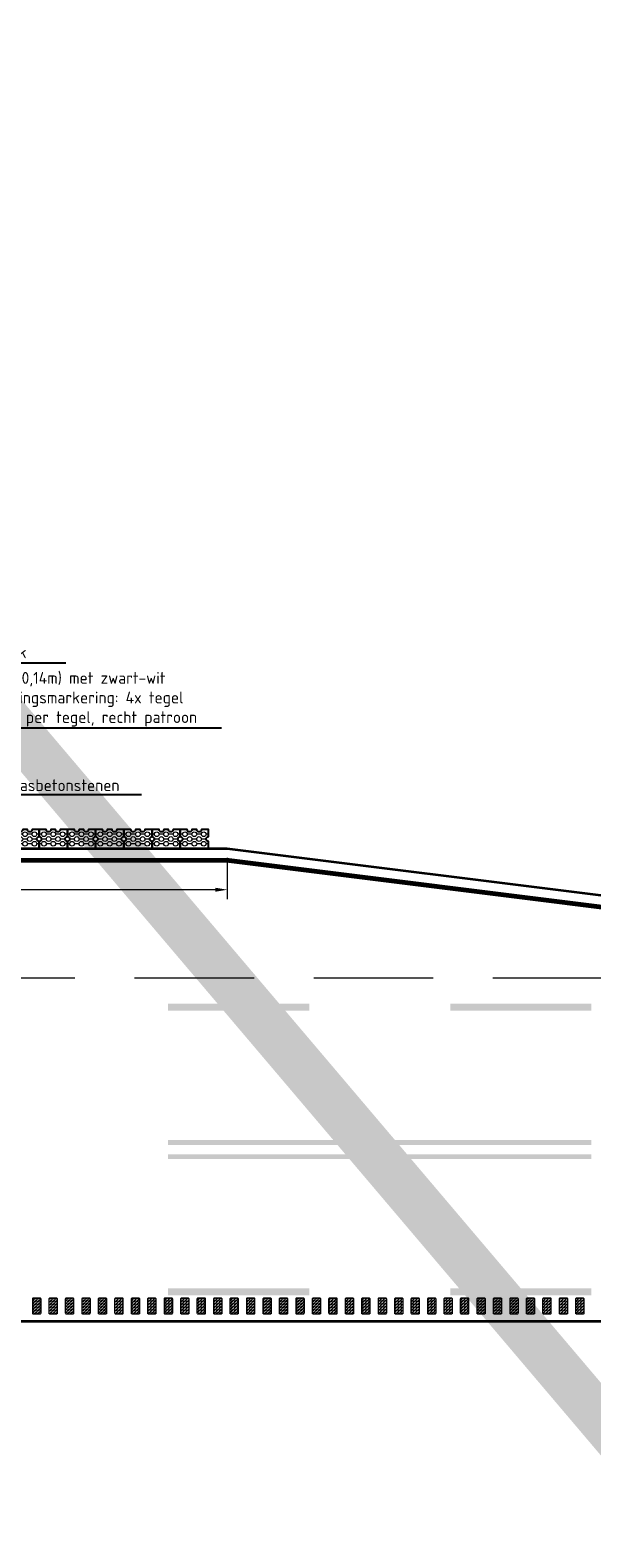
# Model space of a CAD drawing. Header units: metres. Extents: x -699 to 2316, y -1199 to 781.
# Tile 547 of 593: x 1179 to 1191, y -267 to -235. Entities that reach past the tile are written whole.
import ezdxf
from ezdxf import colors
from ezdxf.entities.mleader import LeaderData, LeaderLine
from ezdxf.math import Vec2, Vec3

# ---------------------------------------------------------------- set-up
doc = ezdxf.new("R2010")
doc.units = ezdxf.units.M
doc.header["$PDMODE"] = 1
for name, pattern in [('HIDDENX2', [19.05, 12.7, -6.35]), ('VW-3-3_STREEP', [6, 3, -3]), ('VW-9-3_STREEP', [12, 9, -3])]:
    doc.linetypes.add(name, pattern=pattern)
for name, color, linetype, lineweight in [('N-WA-VW-MARKERING_DYNAMISCH-G', 7, 'Continuous', 35), ('N-WE-VH-KANTOPSLUITING-G', 251, 'Continuous', 35), ('N-WE-VH-KANTVERHARDING-G', 210, 'Continuous', 35), ('N-WE-VW-MARKERING_LANGS_STREEP_33-G', 7, 'VW-3-3_STREEP', 13), ('N-WE-VW-MARKERING_LANGS_STREEP_93-G', 7, 'VW-9-3_STREEP', 13), ('N-WE-VW-MARKERING_LANGS_STREEP_DOORGETROKKEN-G', 7, 'Continuous', 13), ('X-XX-AL-M', 7, 'Continuous', 18), ('X-XX-AL-T25', 7, 'Continuous', 25)]:
    doc.layers.add(name, color=color, linetype=linetype, lineweight=lineweight)
doc.layers.add('X-XX-AL-TEKENBLAD_VIEWPORT-G', color=7, linetype='Continuous', lineweight=18, plot=False)
doc.styles.add('NLCS-ISO-M100-T25', font='NLCS-ISO.ttf', dxfattribs={"height": 0.25})
doc.dimstyles.new('NLCS-M100-T25-PIJL_A_L2_H1', dxfattribs={"dimscale": 0.1, "dimtxt": 2.5, "dimasz": 2.5, "dimexe": 2, "dimexo": 2, "dimgap": 0.7, "dimtad": 1, "dimzin": 0, "dimdsep": 46, "dimtxsty": 'NLCS-ISO-M100-T25', "dimcen": 0, "dimdle": 2, "dimclrd": 256, "dimclre": 256, "dimclrt": 256, "dimadec": 1, "dimazin": 0, "dimtfac": 1, "dimtdec": 3, "dimtofl": 0, "dimtmove": 0, "dimatfit": 3, "dimfxl": 2, "dimtfillclr": 256, "dimtolj": 1, "dimtzin": 0, "dimlwd": -1, "dimlwe": -1, "dimarcsym": 0})
pattern_1 = [(180, (362.03036, 0), (-0.03175, -0.03175), [0.03175, -0.03175]), (270, (361.99861, 0), (0.03175, -0.03175), [0.03175, -0.03175])]

# ---------------------------------------------------------------- blocks, each defined once
blk = doc.blocks.new('*D2272')
at = {"layer": 'Defpoints', "color": 0, "transparency": 16777216}
for p in [(1173.099, -251.983), (1183.099, -251.983), (1173.099, -252.86)]:
    blk.add_point(p, dxfattribs=at)
at = {"layer": 'X-XX-AL-M', "transparency": 16777216}
for p, q in [((1173.099, -252.183), (1173.099, -253.06)), ((1183.099, -252.183), (1183.099, -253.06)), ((1182.849, -252.86), (1173.349, -252.86))]:
    blk.add_line(p, q, dxfattribs=at)
for points in [[(1173.349, -252.819), (1173.349, -252.902), (1173.099, -252.86)], [(1182.849, -252.819), (1182.849, -252.902), (1183.099, -252.86)]]:
    blk.add_solid(points, dxfattribs=at)
at = {"layer": 'X-XX-AL-M', "transparency": 16777216, "insert": (1178.099, -252.665), "char_height": 0.25, "attachment_point": 5, "style": 'NLCS-ISO-M100-T25'}
blk.add_mtext('\\A1;10.00', dxfattribs=at)
blk = doc.blocks.new('GB-1rechtekant')
at = {"layer": 'N-WE-VH-KANTOPSLUITING-G', "lineweight": 5}
for p, q in [((0.1, 0.55), (0.1, 0.6)), ((0.1, 0.35), (0.1, 0.45)), ((0.2, 0.45), (0.2, 0.55)), ((0.2, 0.25), (0.2, 0.35)), ((0.3, 0.55), (0.3, 0.6)), ((0.3, 0.35), (0.3, 0.45)), ((0.1, 0.15), (0.1, 0.25)), ((0.1, 0), (0.1, 0.05)), ((0.2, 0.05), (0.2, 0.15)), ((0.3, 0.15), (0.3, 0.25)), ((0.3, 0), (0.3, 0.05))]:
    blk.add_line(p, q, dxfattribs=at)
at = {"layer": 'N-WE-VH-KANTOPSLUITING-G', "lineweight": 25}
blk.add_lwpolyline([(0, 0.6), (0, 0), (0.15, 0, -1), (0.25, 0), (0.4, 0), (0.4, 0.15, -1), (0.4, 0.25), (0.4, 0.35, -1), (0.4, 0.45), (0.4, 0.6), (0.25, 0.6, -1), (0.15, 0.6)], format="xyb", close=True, dxfattribs=at)
at = {"layer": 'N-WE-VH-KANTOPSLUITING-G', "lineweight": 5}
for centre in [(0.1, 0.5), (0.1, 0.3), (0.2, 0.4), (0.3, 0.5), (0.3, 0.3), (0.1, 0.1), (0.2, 0.2), (0.3, 0.1)]:
    blk.add_circle(centre, 0.05, dxfattribs=at)

msp = doc.modelspace()

# ---------------------------------------------------------------- hatches: boundary and pattern name
at = {"layer": 'N-WA-VW-MARKERING_DYNAMISCH-G', "lineweight": 9}
h = msp.add_hatch(dxfattribs=at)
h.set_pattern_fill('ZIGZAG', color=8, scale=0.01, angle=180, style=0)
h.set_pattern_definition(pattern_1)
edge = h.paths.add_edge_path()
edge.add_line((1178.9821, -261.5327), (1179.1121, -261.5327))
edge.add_arc((1179.1121, -261.5527), 0.02, 0, 90, ccw=False)
edge.add_line((1179.1321, -261.5527), (1179.1321, -261.8627))
edge.add_arc((1179.1121, -261.8627), 0.02, 270, 360, ccw=False)
edge.add_line((1179.1121, -261.8827), (1178.9821, -261.8827))
edge.add_arc((1178.9821, -261.8627), 0.02, 180, 270, ccw=False)
edge.add_line((1178.9621, -261.8627), (1178.9621, -261.5527))
edge.add_arc((1178.9821, -261.5527), 0.02, 90, 180, ccw=False)
h = msp.add_hatch(dxfattribs=at)
h.set_pattern_fill('ZIGZAG', color=8, scale=0.01, angle=180, style=0)
h.set_pattern_definition(pattern_1)
edge = h.paths.add_edge_path()
edge.add_line((1179.3321, -261.5327), (1179.4621, -261.5327))
edge.add_arc((1179.4621, -261.5527), 0.02, 0, 90, ccw=False)
edge.add_line((1179.4821, -261.5527), (1179.4821, -261.8627))
edge.add_arc((1179.4621, -261.8627), 0.02, 270, 360, ccw=False)
edge.add_line((1179.4621, -261.8827), (1179.3321, -261.8827))
edge.add_arc((1179.3321, -261.8627), 0.02, 180, 270, ccw=False)
edge.add_line((1179.3121, -261.8627), (1179.3121, -261.5527))
edge.add_arc((1179.3321, -261.5527), 0.02, 90, 180, ccw=False)
h = msp.add_hatch(dxfattribs=at)
h.set_pattern_fill('ZIGZAG', color=8, scale=0.01, angle=180, style=0)
h.set_pattern_definition(pattern_1)
edge = h.paths.add_edge_path()
edge.add_line((1179.6821, -261.5327), (1179.8121, -261.5327))
edge.add_arc((1179.8121, -261.5527), 0.02, 0, 90, ccw=False)
edge.add_line((1179.8321, -261.5527), (1179.8321, -261.8627))
edge.add_arc((1179.8121, -261.8627), 0.02, 270, 360, ccw=False)
edge.add_line((1179.8121, -261.8827), (1179.6821, -261.8827))
edge.add_arc((1179.6821, -261.8627), 0.02, 180, 270, ccw=False)
edge.add_line((1179.6621, -261.8627), (1179.6621, -261.5527))
edge.add_arc((1179.6821, -261.5527), 0.02, 90, 180, ccw=False)
h = msp.add_hatch(dxfattribs=at)
h.set_pattern_fill('ZIGZAG', color=8, scale=0.01, angle=180, style=0)
h.set_pattern_definition(pattern_1)
edge = h.paths.add_edge_path()
edge.add_line((1180.0321, -261.5327), (1180.1621, -261.5327))
edge.add_arc((1180.1621, -261.5527), 0.02, 0, 90, ccw=False)
edge.add_line((1180.1821, -261.5527), (1180.1821, -261.8627))
edge.add_arc((1180.1621, -261.8627), 0.02, 270, 360, ccw=False)
edge.add_line((1180.1621, -261.8827), (1180.0321, -261.8827))
edge.add_arc((1180.0321, -261.8627), 0.02, 180, 270, ccw=False)
edge.add_line((1180.0121, -261.8627), (1180.0121, -261.5527))
edge.add_arc((1180.0321, -261.5527), 0.02, 90, 180, ccw=False)
h = msp.add_hatch(dxfattribs=at)
h.set_pattern_fill('ZIGZAG', color=8, scale=0.01, angle=180, style=0)
h.set_pattern_definition(pattern_1)
edge = h.paths.add_edge_path()
edge.add_line((1180.3821, -261.5327), (1180.5121, -261.5327))
edge.add_arc((1180.5121, -261.5527), 0.02, 0, 90, ccw=False)
edge.add_line((1180.5321, -261.5527), (1180.5321, -261.8627))
edge.add_arc((1180.5121, -261.8627), 0.02, 270, 360, ccw=False)
edge.add_line((1180.5121, -261.8827), (1180.3821, -261.8827))
edge.add_arc((1180.3821, -261.8627), 0.02, 180, 270, ccw=False)
edge.add_line((1180.3621, -261.8627), (1180.3621, -261.5527))
edge.add_arc((1180.3821, -261.5527), 0.02, 90, 180, ccw=False)
h = msp.add_hatch(dxfattribs=at)
h.set_pattern_fill('ZIGZAG', color=8, scale=0.01, angle=180, style=0)
h.set_pattern_definition(pattern_1)
edge = h.paths.add_edge_path()
edge.add_line((1180.7321, -261.5327), (1180.8621, -261.5327))
edge.add_arc((1180.8621, -261.5527), 0.02, 0, 90, ccw=False)
edge.add_line((1180.8821, -261.5527), (1180.8821, -261.8627))
edge.add_arc((1180.8621, -261.8627), 0.02, 270, 360, ccw=False)
edge.add_line((1180.8621, -261.8827), (1180.7321, -261.8827))
edge.add_arc((1180.7321, -261.8627), 0.02, 180, 270, ccw=False)
edge.add_line((1180.7121, -261.8627), (1180.7121, -261.5527))
edge.add_arc((1180.7321, -261.5527), 0.02, 90, 180, ccw=False)
h = msp.add_hatch(dxfattribs=at)
h.set_pattern_fill('ZIGZAG', color=8, scale=0.01, angle=180, style=0)
h.set_pattern_definition(pattern_1)
edge = h.paths.add_edge_path()
edge.add_line((1181.0821, -261.5327), (1181.2121, -261.5327))
edge.add_arc((1181.2121, -261.5527), 0.02, 0, 90, ccw=False)
edge.add_line((1181.2321, -261.5527), (1181.2321, -261.8627))
edge.add_arc((1181.2121, -261.8627), 0.02, 270, 360, ccw=False)
edge.add_line((1181.2121, -261.8827), (1181.0821, -261.8827))
edge.add_arc((1181.0821, -261.8627), 0.02, 180, 270, ccw=False)
edge.add_line((1181.0621, -261.8627), (1181.0621, -261.5527))
edge.add_arc((1181.0821, -261.5527), 0.02, 90, 180, ccw=False)
h = msp.add_hatch(dxfattribs=at)
h.set_pattern_fill('ZIGZAG', color=8, scale=0.01, angle=180, style=0)
h.set_pattern_definition(pattern_1)
edge = h.paths.add_edge_path()
edge.add_line((1181.4321, -261.5327), (1181.5621, -261.5327))
edge.add_arc((1181.5621, -261.5527), 0.02, 0, 90, ccw=False)
edge.add_line((1181.5821, -261.5527), (1181.5821, -261.8627))
edge.add_arc((1181.5621, -261.8627), 0.02, 270, 360, ccw=False)
edge.add_line((1181.5621, -261.8827), (1181.4321, -261.8827))
edge.add_arc((1181.4321, -261.8627), 0.02, 180, 270, ccw=False)
edge.add_line((1181.4121, -261.8627), (1181.4121, -261.5527))
edge.add_arc((1181.4321, -261.5527), 0.02, 90, 180, ccw=False)
h = msp.add_hatch(dxfattribs=at)
h.set_pattern_fill('ZIGZAG', color=8, scale=0.01, angle=180, style=0)
h.set_pattern_definition(pattern_1)
edge = h.paths.add_edge_path()
edge.add_line((1181.7821, -261.5327), (1181.9121, -261.5327))
edge.add_arc((1181.9121, -261.5527), 0.02, 0, 90, ccw=False)
edge.add_line((1181.9321, -261.5527), (1181.9321, -261.8627))
edge.add_arc((1181.9121, -261.8627), 0.02, 270, 360, ccw=False)
edge.add_line((1181.9121, -261.8827), (1181.7821, -261.8827))
edge.add_arc((1181.7821, -261.8627), 0.02, 180, 270, ccw=False)
edge.add_line((1181.7621, -261.8627), (1181.7621, -261.5527))
edge.add_arc((1181.7821, -261.5527), 0.02, 90, 180, ccw=False)
h = msp.add_hatch(dxfattribs=at)
h.set_pattern_fill('ZIGZAG', color=8, scale=0.01, angle=180, style=0)
h.set_pattern_definition(pattern_1)
edge = h.paths.add_edge_path()
edge.add_line((1182.1321, -261.5327), (1182.2621, -261.5327))
edge.add_arc((1182.2621, -261.5527), 0.02, 0, 90, ccw=False)
edge.add_line((1182.2821, -261.5527), (1182.2821, -261.8627))
edge.add_arc((1182.2621, -261.8627), 0.02, 270, 360, ccw=False)
edge.add_line((1182.2621, -261.8827), (1182.1321, -261.8827))
edge.add_arc((1182.1321, -261.8627), 0.02, 180, 270, ccw=False)
edge.add_line((1182.1121, -261.8627), (1182.1121, -261.5527))
edge.add_arc((1182.1321, -261.5527), 0.02, 90, 180, ccw=False)
h = msp.add_hatch(dxfattribs=at)
h.set_pattern_fill('ZIGZAG', color=8, scale=0.01, angle=180, style=0)
h.set_pattern_definition(pattern_1)
edge = h.paths.add_edge_path()
edge.add_line((1182.4821, -261.5327), (1182.6121, -261.5327))
edge.add_arc((1182.6121, -261.5527), 0.02, 0, 90, ccw=False)
edge.add_line((1182.6321, -261.5527), (1182.6321, -261.8627))
edge.add_arc((1182.6121, -261.8627), 0.02, 270, 360, ccw=False)
edge.add_line((1182.6121, -261.8827), (1182.4821, -261.8827))
edge.add_arc((1182.4821, -261.8627), 0.02, 180, 270, ccw=False)
edge.add_line((1182.4621, -261.8627), (1182.4621, -261.5527))
edge.add_arc((1182.4821, -261.5527), 0.02, 90, 180, ccw=False)
h = msp.add_hatch(dxfattribs=at)
h.set_pattern_fill('ZIGZAG', color=8, scale=0.01, angle=180, style=0)
h.set_pattern_definition(pattern_1)
edge = h.paths.add_edge_path()
edge.add_line((1182.8321, -261.5327), (1182.9621, -261.5327))
edge.add_arc((1182.9621, -261.5527), 0.02, 0, 90, ccw=False)
edge.add_line((1182.9821, -261.5527), (1182.9821, -261.8627))
edge.add_arc((1182.9621, -261.8627), 0.02, 270, 360, ccw=False)
edge.add_line((1182.9621, -261.8827), (1182.8321, -261.8827))
edge.add_arc((1182.8321, -261.8627), 0.02, 180, 270, ccw=False)
edge.add_line((1182.8121, -261.8627), (1182.8121, -261.5527))
edge.add_arc((1182.8321, -261.5527), 0.02, 90, 180, ccw=False)
h = msp.add_hatch(dxfattribs=at)
h.set_pattern_fill('ZIGZAG', color=8, scale=0.01, angle=180, style=0)
h.set_pattern_definition(pattern_1)
edge = h.paths.add_edge_path()
edge.add_line((1183.1821, -261.5327), (1183.3121, -261.5327))
edge.add_arc((1183.3121, -261.5527), 0.02, 0, 90, ccw=False)
edge.add_line((1183.3321, -261.5527), (1183.3321, -261.8627))
edge.add_arc((1183.3121, -261.8627), 0.02, 270, 360, ccw=False)
edge.add_line((1183.3121, -261.8827), (1183.1821, -261.8827))
edge.add_arc((1183.1821, -261.8627), 0.02, 180, 270, ccw=False)
edge.add_line((1183.1621, -261.8627), (1183.1621, -261.5527))
edge.add_arc((1183.1821, -261.5527), 0.02, 90, 180, ccw=False)
h = msp.add_hatch(dxfattribs=at)
h.set_pattern_fill('ZIGZAG', color=8, scale=0.01, angle=180, style=0)
h.set_pattern_definition(pattern_1)
edge = h.paths.add_edge_path()
edge.add_line((1183.5321, -261.5327), (1183.6621, -261.5327))
edge.add_arc((1183.6621, -261.5527), 0.02, 0, 90, ccw=False)
edge.add_line((1183.6821, -261.5527), (1183.6821, -261.8627))
edge.add_arc((1183.6621, -261.8627), 0.02, 270, 360, ccw=False)
edge.add_line((1183.6621, -261.8827), (1183.5321, -261.8827))
edge.add_arc((1183.5321, -261.8627), 0.02, 180, 270, ccw=False)
edge.add_line((1183.5121, -261.8627), (1183.5121, -261.5527))
edge.add_arc((1183.5321, -261.5527), 0.02, 90, 180, ccw=False)
h = msp.add_hatch(dxfattribs=at)
h.set_pattern_fill('ZIGZAG', color=8, scale=0.01, angle=180, style=0)
h.set_pattern_definition(pattern_1)
edge = h.paths.add_edge_path()
edge.add_line((1183.8821, -261.5327), (1184.0121, -261.5327))
edge.add_arc((1184.0121, -261.5527), 0.02, 0, 90, ccw=False)
edge.add_line((1184.0321, -261.5527), (1184.0321, -261.8627))
edge.add_arc((1184.0121, -261.8627), 0.02, 270, 360, ccw=False)
edge.add_line((1184.0121, -261.8827), (1183.8821, -261.8827))
edge.add_arc((1183.8821, -261.8627), 0.02, 180, 270, ccw=False)
edge.add_line((1183.8621, -261.8627), (1183.8621, -261.5527))
edge.add_arc((1183.8821, -261.5527), 0.02, 90, 180, ccw=False)
h = msp.add_hatch(dxfattribs=at)
h.set_pattern_fill('ZIGZAG', color=8, scale=0.01, angle=180, style=0)
h.set_pattern_definition(pattern_1)
edge = h.paths.add_edge_path()
edge.add_line((1184.2321, -261.5327), (1184.3621, -261.5327))
edge.add_arc((1184.3621, -261.5527), 0.02, 0, 90, ccw=False)
edge.add_line((1184.3821, -261.5527), (1184.3821, -261.8627))
edge.add_arc((1184.3621, -261.8627), 0.02, 270, 360, ccw=False)
edge.add_line((1184.3621, -261.8827), (1184.2321, -261.8827))
edge.add_arc((1184.2321, -261.8627), 0.02, 180, 270, ccw=False)
edge.add_line((1184.2121, -261.8627), (1184.2121, -261.5527))
edge.add_arc((1184.2321, -261.5527), 0.02, 90, 180, ccw=False)
h = msp.add_hatch(dxfattribs=at)
h.set_pattern_fill('ZIGZAG', color=8, scale=0.01, angle=180, style=0)
h.set_pattern_definition(pattern_1)
edge = h.paths.add_edge_path()
edge.add_line((1184.5821, -261.5327), (1184.7121, -261.5327))
edge.add_arc((1184.7121, -261.5527), 0.02, 0, 90, ccw=False)
edge.add_line((1184.7321, -261.5527), (1184.7321, -261.8627))
edge.add_arc((1184.7121, -261.8627), 0.02, 270, 360, ccw=False)
edge.add_line((1184.7121, -261.8827), (1184.5821, -261.8827))
edge.add_arc((1184.5821, -261.8627), 0.02, 180, 270, ccw=False)
edge.add_line((1184.5621, -261.8627), (1184.5621, -261.5527))
edge.add_arc((1184.5821, -261.5527), 0.02, 90, 180, ccw=False)
h = msp.add_hatch(dxfattribs=at)
h.set_pattern_fill('ZIGZAG', color=8, scale=0.01, angle=180, style=0)
h.set_pattern_definition(pattern_1)
edge = h.paths.add_edge_path()
edge.add_line((1184.9321, -261.5327), (1185.0621, -261.5327))
edge.add_arc((1185.0621, -261.5527), 0.02, 0, 90, ccw=False)
edge.add_line((1185.0821, -261.5527), (1185.0821, -261.8627))
edge.add_arc((1185.0621, -261.8627), 0.02, 270, 360, ccw=False)
edge.add_line((1185.0621, -261.8827), (1184.9321, -261.8827))
edge.add_arc((1184.9321, -261.8627), 0.02, 180, 270, ccw=False)
edge.add_line((1184.9121, -261.8627), (1184.9121, -261.5527))
edge.add_arc((1184.9321, -261.5527), 0.02, 90, 180, ccw=False)
h = msp.add_hatch(dxfattribs=at)
h.set_pattern_fill('ZIGZAG', color=8, scale=0.01, angle=180, style=0)
h.set_pattern_definition(pattern_1)
edge = h.paths.add_edge_path()
edge.add_line((1185.2821, -261.5327), (1185.4121, -261.5327))
edge.add_arc((1185.4121, -261.5527), 0.02, 0, 90, ccw=False)
edge.add_line((1185.4321, -261.5527), (1185.4321, -261.8627))
edge.add_arc((1185.4121, -261.8627), 0.02, 270, 360, ccw=False)
edge.add_line((1185.4121, -261.8827), (1185.2821, -261.8827))
edge.add_arc((1185.2821, -261.8627), 0.02, 180, 270, ccw=False)
edge.add_line((1185.2621, -261.8627), (1185.2621, -261.5527))
edge.add_arc((1185.2821, -261.5527), 0.02, 90, 180, ccw=False)
h = msp.add_hatch(dxfattribs=at)
h.set_pattern_fill('ZIGZAG', color=8, scale=0.01, angle=180, style=0)
h.set_pattern_definition(pattern_1)
edge = h.paths.add_edge_path()
edge.add_line((1185.6321, -261.5327), (1185.7621, -261.5327))
edge.add_arc((1185.7621, -261.5527), 0.02, 0, 90, ccw=False)
edge.add_line((1185.7821, -261.5527), (1185.7821, -261.8627))
edge.add_arc((1185.7621, -261.8627), 0.02, 270, 360, ccw=False)
edge.add_line((1185.7621, -261.8827), (1185.6321, -261.8827))
edge.add_arc((1185.6321, -261.8627), 0.02, 180, 270, ccw=False)
edge.add_line((1185.6121, -261.8627), (1185.6121, -261.5527))
edge.add_arc((1185.6321, -261.5527), 0.02, 90, 180, ccw=False)
h = msp.add_hatch(dxfattribs=at)
h.set_pattern_fill('ZIGZAG', color=8, scale=0.01, angle=180, style=0)
h.set_pattern_definition(pattern_1)
edge = h.paths.add_edge_path()
edge.add_line((1185.9821, -261.5327), (1186.1121, -261.5327))
edge.add_arc((1186.1121, -261.5527), 0.02, 0, 90, ccw=False)
edge.add_line((1186.1321, -261.5527), (1186.1321, -261.8627))
edge.add_arc((1186.1121, -261.8627), 0.02, 270, 360, ccw=False)
edge.add_line((1186.1121, -261.8827), (1185.9821, -261.8827))
edge.add_arc((1185.9821, -261.8627), 0.02, 180, 270, ccw=False)
edge.add_line((1185.9621, -261.8627), (1185.9621, -261.5527))
edge.add_arc((1185.9821, -261.5527), 0.02, 90, 180, ccw=False)
h = msp.add_hatch(dxfattribs=at)
h.set_pattern_fill('ZIGZAG', color=8, scale=0.01, angle=180, style=0)
h.set_pattern_definition(pattern_1)
edge = h.paths.add_edge_path()
edge.add_line((1186.3321, -261.5327), (1186.4621, -261.5327))
edge.add_arc((1186.4621, -261.5527), 0.02, 0, 90, ccw=False)
edge.add_line((1186.4821, -261.5527), (1186.4821, -261.8627))
edge.add_arc((1186.4621, -261.8627), 0.02, 270, 360, ccw=False)
edge.add_line((1186.4621, -261.8827), (1186.3321, -261.8827))
edge.add_arc((1186.3321, -261.8627), 0.02, 180, 270, ccw=False)
edge.add_line((1186.3121, -261.8627), (1186.3121, -261.5527))
edge.add_arc((1186.3321, -261.5527), 0.02, 90, 180, ccw=False)
h = msp.add_hatch(dxfattribs=at)
h.set_pattern_fill('ZIGZAG', color=8, scale=0.01, angle=180, style=0)
h.set_pattern_definition(pattern_1)
edge = h.paths.add_edge_path()
edge.add_line((1186.6821, -261.5327), (1186.8121, -261.5327))
edge.add_arc((1186.8121, -261.5527), 0.02, 0, 90, ccw=False)
edge.add_line((1186.8321, -261.5527), (1186.8321, -261.8627))
edge.add_arc((1186.8121, -261.8627), 0.02, 270, 360, ccw=False)
edge.add_line((1186.8121, -261.8827), (1186.6821, -261.8827))
edge.add_arc((1186.6821, -261.8627), 0.02, 180, 270, ccw=False)
edge.add_line((1186.6621, -261.8627), (1186.6621, -261.5527))
edge.add_arc((1186.6821, -261.5527), 0.02, 90, 180, ccw=False)
h = msp.add_hatch(dxfattribs=at)
h.set_pattern_fill('ZIGZAG', color=8, scale=0.01, angle=180, style=0)
h.set_pattern_definition(pattern_1)
edge = h.paths.add_edge_path()
edge.add_line((1187.0321, -261.5327), (1187.1621, -261.5327))
edge.add_arc((1187.1621, -261.5527), 0.02, 0, 90, ccw=False)
edge.add_line((1187.1821, -261.5527), (1187.1821, -261.8627))
edge.add_arc((1187.1621, -261.8627), 0.02, 270, 360, ccw=False)
edge.add_line((1187.1621, -261.8827), (1187.0321, -261.8827))
edge.add_arc((1187.0321, -261.8627), 0.02, 180, 270, ccw=False)
edge.add_line((1187.0121, -261.8627), (1187.0121, -261.5527))
edge.add_arc((1187.0321, -261.5527), 0.02, 90, 180, ccw=False)
h = msp.add_hatch(dxfattribs=at)
h.set_pattern_fill('ZIGZAG', color=8, scale=0.01, angle=180, style=0)
h.set_pattern_definition(pattern_1)
edge = h.paths.add_edge_path()
edge.add_line((1187.3821, -261.5327), (1187.5121, -261.5327))
edge.add_arc((1187.5121, -261.5527), 0.02, 0, 90, ccw=False)
edge.add_line((1187.5321, -261.5527), (1187.5321, -261.8627))
edge.add_arc((1187.5121, -261.8627), 0.02, 270, 360, ccw=False)
edge.add_line((1187.5121, -261.8827), (1187.3821, -261.8827))
edge.add_arc((1187.3821, -261.8627), 0.02, 180, 270, ccw=False)
edge.add_line((1187.3621, -261.8627), (1187.3621, -261.5527))
edge.add_arc((1187.3821, -261.5527), 0.02, 90, 180, ccw=False)
h = msp.add_hatch(dxfattribs=at)
h.set_pattern_fill('ZIGZAG', color=8, scale=0.01, angle=180, style=0)
h.set_pattern_definition(pattern_1)
edge = h.paths.add_edge_path()
edge.add_line((1187.7321, -261.5327), (1187.8621, -261.5327))
edge.add_arc((1187.8621, -261.5527), 0.02, 0, 90, ccw=False)
edge.add_line((1187.8821, -261.5527), (1187.8821, -261.8627))
edge.add_arc((1187.8621, -261.8627), 0.02, 270, 360, ccw=False)
edge.add_line((1187.8621, -261.8827), (1187.7321, -261.8827))
edge.add_arc((1187.7321, -261.8627), 0.02, 180, 270, ccw=False)
edge.add_line((1187.7121, -261.8627), (1187.7121, -261.5527))
edge.add_arc((1187.7321, -261.5527), 0.02, 90, 180, ccw=False)
h = msp.add_hatch(dxfattribs=at)
h.set_pattern_fill('ZIGZAG', color=8, scale=0.01, angle=180, style=0)
h.set_pattern_definition(pattern_1)
edge = h.paths.add_edge_path()
edge.add_line((1188.0821, -261.5327), (1188.2121, -261.5327))
edge.add_arc((1188.2121, -261.5527), 0.02, 0, 90, ccw=False)
edge.add_line((1188.2321, -261.5527), (1188.2321, -261.8627))
edge.add_arc((1188.2121, -261.8627), 0.02, 270, 360, ccw=False)
edge.add_line((1188.2121, -261.8827), (1188.0821, -261.8827))
edge.add_arc((1188.0821, -261.8627), 0.02, 180, 270, ccw=False)
edge.add_line((1188.0621, -261.8627), (1188.0621, -261.5527))
edge.add_arc((1188.0821, -261.5527), 0.02, 90, 180, ccw=False)
h = msp.add_hatch(dxfattribs=at)
h.set_pattern_fill('ZIGZAG', color=8, scale=0.01, angle=180, style=0)
h.set_pattern_definition(pattern_1)
edge = h.paths.add_edge_path()
edge.add_line((1188.4321, -261.5327), (1188.5621, -261.5327))
edge.add_arc((1188.5621, -261.5527), 0.02, 0, 90, ccw=False)
edge.add_line((1188.5821, -261.5527), (1188.5821, -261.8627))
edge.add_arc((1188.5621, -261.8627), 0.02, 270, 360, ccw=False)
edge.add_line((1188.5621, -261.8827), (1188.4321, -261.8827))
edge.add_arc((1188.4321, -261.8627), 0.02, 180, 270, ccw=False)
edge.add_line((1188.4121, -261.8627), (1188.4121, -261.5527))
edge.add_arc((1188.4321, -261.5527), 0.02, 90, 180, ccw=False)
h = msp.add_hatch(dxfattribs=at)
h.set_pattern_fill('ZIGZAG', color=8, scale=0.01, angle=180, style=0)
h.set_pattern_definition(pattern_1)
edge = h.paths.add_edge_path()
edge.add_line((1188.7821, -261.5327), (1188.9121, -261.5327))
edge.add_arc((1188.9121, -261.5527), 0.02, 0, 90, ccw=False)
edge.add_line((1188.9321, -261.5527), (1188.9321, -261.8627))
edge.add_arc((1188.9121, -261.8627), 0.02, 270, 360, ccw=False)
edge.add_line((1188.9121, -261.8827), (1188.7821, -261.8827))
edge.add_arc((1188.7821, -261.8627), 0.02, 180, 270, ccw=False)
edge.add_line((1188.7621, -261.8627), (1188.7621, -261.5527))
edge.add_arc((1188.7821, -261.5527), 0.02, 90, 180, ccw=False)
h = msp.add_hatch(dxfattribs=at)
h.set_pattern_fill('ZIGZAG', color=8, scale=0.01, angle=180, style=0)
h.set_pattern_definition(pattern_1)
edge = h.paths.add_edge_path()
edge.add_line((1189.1321, -261.5327), (1189.2621, -261.5327))
edge.add_arc((1189.2621, -261.5527), 0.02, 0, 90, ccw=False)
edge.add_line((1189.2821, -261.5527), (1189.2821, -261.8627))
edge.add_arc((1189.2621, -261.8627), 0.02, 270, 360, ccw=False)
edge.add_line((1189.2621, -261.8827), (1189.1321, -261.8827))
edge.add_arc((1189.1321, -261.8627), 0.02, 180, 270, ccw=False)
edge.add_line((1189.1121, -261.8627), (1189.1121, -261.5527))
edge.add_arc((1189.1321, -261.5527), 0.02, 90, 180, ccw=False)
h = msp.add_hatch(dxfattribs=at)
h.set_pattern_fill('ZIGZAG', color=8, scale=0.01, angle=180, style=0)
h.set_pattern_definition(pattern_1)
edge = h.paths.add_edge_path()
edge.add_line((1189.4821, -261.5327), (1189.6121, -261.5327))
edge.add_arc((1189.6121, -261.5527), 0.02, 0, 90, ccw=False)
edge.add_line((1189.6321, -261.5527), (1189.6321, -261.8627))
edge.add_arc((1189.6121, -261.8627), 0.02, 270, 360, ccw=False)
edge.add_line((1189.6121, -261.8827), (1189.4821, -261.8827))
edge.add_arc((1189.4821, -261.8627), 0.02, 180, 270, ccw=False)
edge.add_line((1189.4621, -261.8627), (1189.4621, -261.5527))
edge.add_arc((1189.4821, -261.5527), 0.02, 90, 180, ccw=False)
h = msp.add_hatch(dxfattribs=at)
h.set_pattern_fill('ZIGZAG', color=8, scale=0.01, angle=180, style=0)
h.set_pattern_definition(pattern_1)
edge = h.paths.add_edge_path()
edge.add_line((1189.8321, -261.5327), (1189.9621, -261.5327))
edge.add_arc((1189.9621, -261.5527), 0.02, 0, 90, ccw=False)
edge.add_line((1189.9821, -261.5527), (1189.9821, -261.8627))
edge.add_arc((1189.9621, -261.8627), 0.02, 270, 360, ccw=False)
edge.add_line((1189.9621, -261.8827), (1189.8321, -261.8827))
edge.add_arc((1189.8321, -261.8627), 0.02, 180, 270, ccw=False)
edge.add_line((1189.8121, -261.8627), (1189.8121, -261.5527))
edge.add_arc((1189.8321, -261.5527), 0.02, 90, 180, ccw=False)
h = msp.add_hatch(dxfattribs=at)
h.set_pattern_fill('ZIGZAG', color=8, scale=0.01, angle=180, style=0)
h.set_pattern_definition(pattern_1)
edge = h.paths.add_edge_path()
edge.add_line((1190.1821, -261.5327), (1190.3121, -261.5327))
edge.add_arc((1190.3121, -261.5527), 0.02, 0, 90, ccw=False)
edge.add_line((1190.3321, -261.5527), (1190.3321, -261.8627))
edge.add_arc((1190.3121, -261.8627), 0.02, 270, 360, ccw=False)
edge.add_line((1190.3121, -261.8827), (1190.1821, -261.8827))
edge.add_arc((1190.1821, -261.8627), 0.02, 180, 270, ccw=False)
edge.add_line((1190.1621, -261.8627), (1190.1621, -261.5527))
edge.add_arc((1190.1821, -261.5527), 0.02, 90, 180, ccw=False)
h = msp.add_hatch(dxfattribs=at)
h.set_pattern_fill('ZIGZAG', color=8, scale=0.01, angle=180, style=0)
h.set_pattern_definition(pattern_1)
edge = h.paths.add_edge_path()
edge.add_line((1190.5321, -261.5327), (1190.6621, -261.5327))
edge.add_arc((1190.6621, -261.5527), 0.02, 0, 90, ccw=False)
edge.add_line((1190.6821, -261.5527), (1190.6821, -261.8627))
edge.add_arc((1190.6621, -261.8627), 0.02, 270, 360, ccw=False)
edge.add_line((1190.6621, -261.8827), (1190.5321, -261.8827))
edge.add_arc((1190.5321, -261.8627), 0.02, 180, 270, ccw=False)
edge.add_line((1190.5121, -261.8627), (1190.5121, -261.5527))
edge.add_arc((1190.5321, -261.5527), 0.02, 90, 180, ccw=False)

# ---------------------------------------------------------------- linework, layer by layer
at = {"layer": 'N-WA-VW-MARKERING_DYNAMISCH-G', "color": 8, "lineweight": 9}
for points in [[(1178.9821, -261.5327), (1179.1121, -261.5327, -0.4142136), (1179.1321, -261.5527), (1179.1321, -261.8627, -0.4142136), (1179.1121, -261.8827), (1178.9821, -261.8827, -0.4142136), (1178.9621, -261.8627), (1178.9621, -261.5527, -0.4142136)], [(1179.3321, -261.5327), (1179.4621, -261.5327, -0.4142136), (1179.4821, -261.5527), (1179.4821, -261.8627, -0.4142136), (1179.4621, -261.8827), (1179.3321, -261.8827, -0.4142136), (1179.3121, -261.8627), (1179.3121, -261.5527, -0.4142136)], [(1179.6821, -261.5327), (1179.8121, -261.5327, -0.4142136), (1179.8321, -261.5527), (1179.8321, -261.8627, -0.4142136), (1179.8121, -261.8827), (1179.6821, -261.8827, -0.4142136), (1179.6621, -261.8627), (1179.6621, -261.5527, -0.4142136)], [(1180.0321, -261.5327), (1180.1621, -261.5327, -0.4142136), (1180.1821, -261.5527), (1180.1821, -261.8627, -0.4142136), (1180.1621, -261.8827), (1180.0321, -261.8827, -0.4142136), (1180.0121, -261.8627), (1180.0121, -261.5527, -0.4142136)], [(1180.3821, -261.5327), (1180.5121, -261.5327, -0.4142136), (1180.5321, -261.5527), (1180.5321, -261.8627, -0.4142136), (1180.5121, -261.8827), (1180.3821, -261.8827, -0.4142136), (1180.3621, -261.8627), (1180.3621, -261.5527, -0.4142136)], [(1180.7321, -261.5327), (1180.8621, -261.5327, -0.4142136), (1180.8821, -261.5527), (1180.8821, -261.8627, -0.4142136), (1180.8621, -261.8827), (1180.7321, -261.8827, -0.4142136), (1180.7121, -261.8627), (1180.7121, -261.5527, -0.4142136)], [(1181.0821, -261.5327), (1181.2121, -261.5327, -0.4142136), (1181.2321, -261.5527), (1181.2321, -261.8627, -0.4142136), (1181.2121, -261.8827), (1181.0821, -261.8827, -0.4142136), (1181.0621, -261.8627), (1181.0621, -261.5527, -0.4142136)], [(1181.4321, -261.5327), (1181.5621, -261.5327, -0.4142136), (1181.5821, -261.5527), (1181.5821, -261.8627, -0.4142136), (1181.5621, -261.8827), (1181.4321, -261.8827, -0.4142136), (1181.4121, -261.8627), (1181.4121, -261.5527, -0.4142136)], [(1181.7821, -261.5327), (1181.9121, -261.5327, -0.4142136), (1181.9321, -261.5527), (1181.9321, -261.8627, -0.4142136), (1181.9121, -261.8827), (1181.7821, -261.8827, -0.4142136), (1181.7621, -261.8627), (1181.7621, -261.5527, -0.4142136)], [(1182.1321, -261.5327), (1182.2621, -261.5327, -0.4142136), (1182.2821, -261.5527), (1182.2821, -261.8627, -0.4142136), (1182.2621, -261.8827), (1182.1321, -261.8827, -0.4142136), (1182.1121, -261.8627), (1182.1121, -261.5527, -0.4142136)], [(1182.4821, -261.5327), (1182.6121, -261.5327, -0.4142136), (1182.6321, -261.5527), (1182.6321, -261.8627, -0.4142136), (1182.6121, -261.8827), (1182.4821, -261.8827, -0.4142136), (1182.4621, -261.8627), (1182.4621, -261.5527, -0.4142136)], [(1182.8321, -261.5327), (1182.9621, -261.5327, -0.4142136), (1182.9821, -261.5527), (1182.9821, -261.8627, -0.4142136), (1182.9621, -261.8827), (1182.8321, -261.8827, -0.4142136), (1182.8121, -261.8627), (1182.8121, -261.5527, -0.4142136)], [(1183.1821, -261.5327), (1183.3121, -261.5327, -0.4142136), (1183.3321, -261.5527), (1183.3321, -261.8627, -0.4142136), (1183.3121, -261.8827), (1183.1821, -261.8827, -0.4142136), (1183.1621, -261.8627), (1183.1621, -261.5527, -0.4142136)], [(1183.5321, -261.5327), (1183.6621, -261.5327, -0.4142136), (1183.6821, -261.5527), (1183.6821, -261.8627, -0.4142136), (1183.6621, -261.8827), (1183.5321, -261.8827, -0.4142136), (1183.5121, -261.8627), (1183.5121, -261.5527, -0.4142136)], [(1183.8821, -261.5327), (1184.0121, -261.5327, -0.4142136), (1184.0321, -261.5527), (1184.0321, -261.8627, -0.4142136), (1184.0121, -261.8827), (1183.8821, -261.8827, -0.4142136), (1183.8621, -261.8627), (1183.8621, -261.5527, -0.4142136)], [(1184.2321, -261.5327), (1184.3621, -261.5327, -0.4142136), (1184.3821, -261.5527), (1184.3821, -261.8627, -0.4142136), (1184.3621, -261.8827), (1184.2321, -261.8827, -0.4142136), (1184.2121, -261.8627), (1184.2121, -261.5527, -0.4142136)], [(1184.5821, -261.5327), (1184.7121, -261.5327, -0.4142136), (1184.7321, -261.5527), (1184.7321, -261.8627, -0.4142136), (1184.7121, -261.8827), (1184.5821, -261.8827, -0.4142136), (1184.5621, -261.8627), (1184.5621, -261.5527, -0.4142136)], [(1184.9321, -261.5327), (1185.0621, -261.5327, -0.4142136), (1185.0821, -261.5527), (1185.0821, -261.8627, -0.4142136), (1185.0621, -261.8827), (1184.9321, -261.8827, -0.4142136), (1184.9121, -261.8627), (1184.9121, -261.5527, -0.4142136)], [(1185.2821, -261.5327), (1185.4121, -261.5327, -0.4142136), (1185.4321, -261.5527), (1185.4321, -261.8627, -0.4142136), (1185.4121, -261.8827), (1185.2821, -261.8827, -0.4142136), (1185.2621, -261.8627), (1185.2621, -261.5527, -0.4142136)], [(1185.6321, -261.5327), (1185.7621, -261.5327, -0.4142136), (1185.7821, -261.5527), (1185.7821, -261.8627, -0.4142136), (1185.7621, -261.8827), (1185.6321, -261.8827, -0.4142136), (1185.6121, -261.8627), (1185.6121, -261.5527, -0.4142136)], [(1185.9821, -261.5327), (1186.1121, -261.5327, -0.4142136), (1186.1321, -261.5527), (1186.1321, -261.8627, -0.4142136), (1186.1121, -261.8827), (1185.9821, -261.8827, -0.4142136), (1185.9621, -261.8627), (1185.9621, -261.5527, -0.4142136)], [(1186.3321, -261.5327), (1186.4621, -261.5327, -0.4142136), (1186.4821, -261.5527), (1186.4821, -261.8627, -0.4142136), (1186.4621, -261.8827), (1186.3321, -261.8827, -0.4142136), (1186.3121, -261.8627), (1186.3121, -261.5527, -0.4142136)], [(1186.6821, -261.5327), (1186.8121, -261.5327, -0.4142136), (1186.8321, -261.5527), (1186.8321, -261.8627, -0.4142136), (1186.8121, -261.8827), (1186.6821, -261.8827, -0.4142136), (1186.6621, -261.8627), (1186.6621, -261.5527, -0.4142136)], [(1187.0321, -261.5327), (1187.1621, -261.5327, -0.4142136), (1187.1821, -261.5527), (1187.1821, -261.8627, -0.4142136), (1187.1621, -261.8827), (1187.0321, -261.8827, -0.4142136), (1187.0121, -261.8627), (1187.0121, -261.5527, -0.4142136)], [(1187.3821, -261.5327), (1187.5121, -261.5327, -0.4142136), (1187.5321, -261.5527), (1187.5321, -261.8627, -0.4142136), (1187.5121, -261.8827), (1187.3821, -261.8827, -0.4142136), (1187.3621, -261.8627), (1187.3621, -261.5527, -0.4142136)], [(1187.7321, -261.5327), (1187.8621, -261.5327, -0.4142136), (1187.8821, -261.5527), (1187.8821, -261.8627, -0.4142136), (1187.8621, -261.8827), (1187.7321, -261.8827, -0.4142136), (1187.7121, -261.8627), (1187.7121, -261.5527, -0.4142136)], [(1188.0821, -261.5327), (1188.2121, -261.5327, -0.4142136), (1188.2321, -261.5527), (1188.2321, -261.8627, -0.4142136), (1188.2121, -261.8827), (1188.0821, -261.8827, -0.4142136), (1188.0621, -261.8627), (1188.0621, -261.5527, -0.4142136)], [(1188.4321, -261.5327), (1188.5621, -261.5327, -0.4142136), (1188.5821, -261.5527), (1188.5821, -261.8627, -0.4142136), (1188.5621, -261.8827), (1188.4321, -261.8827, -0.4142136), (1188.4121, -261.8627), (1188.4121, -261.5527, -0.4142136)], [(1188.7821, -261.5327), (1188.9121, -261.5327, -0.4142136), (1188.9321, -261.5527), (1188.9321, -261.8627, -0.4142136), (1188.9121, -261.8827), (1188.7821, -261.8827, -0.4142136), (1188.7621, -261.8627), (1188.7621, -261.5527, -0.4142136)], [(1189.1321, -261.5327), (1189.2621, -261.5327, -0.4142136), (1189.2821, -261.5527), (1189.2821, -261.8627, -0.4142136), (1189.2621, -261.8827), (1189.1321, -261.8827, -0.4142136), (1189.1121, -261.8627), (1189.1121, -261.5527, -0.4142136)], [(1189.4821, -261.5327), (1189.6121, -261.5327, -0.4142136), (1189.6321, -261.5527), (1189.6321, -261.8627, -0.4142136), (1189.6121, -261.8827), (1189.4821, -261.8827, -0.4142136), (1189.4621, -261.8627), (1189.4621, -261.5527, -0.4142136)], [(1189.8321, -261.5327), (1189.9621, -261.5327, -0.4142136), (1189.9821, -261.5527), (1189.9821, -261.8627, -0.4142136), (1189.9621, -261.8827), (1189.8321, -261.8827, -0.4142136), (1189.8121, -261.8627), (1189.8121, -261.5527, -0.4142136)], [(1190.1821, -261.5327), (1190.3121, -261.5327, -0.4142136), (1190.3321, -261.5527), (1190.3321, -261.8627, -0.4142136), (1190.3121, -261.8827), (1190.1821, -261.8827, -0.4142136), (1190.1621, -261.8627), (1190.1621, -261.5527, -0.4142136)], [(1190.5321, -261.5327), (1190.6621, -261.5327, -0.4142136), (1190.6821, -261.5527), (1190.6821, -261.8627, -0.4142136), (1190.6621, -261.8827), (1190.5321, -261.8827, -0.4142136), (1190.5121, -261.8627), (1190.5121, -261.5527, -0.4142136)]]:
    msp.add_lwpolyline(points, format="xyb", close=True, dxfattribs=at)
at = {"layer": 'N-WE-VH-KANTVERHARDING-G'}
for p, q in [((1159.0991, -251.9827), (1183.0991, -251.9827)), ((1183.0991, -251.9827), (1205.0991, -254.7327)), ((1120.0994, -262.0327), (1215.2624, -262.0327))]:
    msp.add_line(p, q, dxfattribs=at)
at = {"layer": 'N-WE-VH-KANTVERHARDING-G', "color": 8, "linetype": 'HIDDENX2', "lineweight": 5, "ltscale": 0.2}
msp.add_line((1131.5991, -254.7327), (1205.0991, -254.7327), dxfattribs=at)
at = {"layer": 'N-WE-VW-MARKERING_LANGS_STREEP_33-G', "color": 253, "linetype": 'Continuous'}
for points in [[(1181.842, -255.2827), (1184.842, -255.2827), (1181.842, -255.4327), (1184.842, -255.4327)], [(1187.842, -255.2827), (1190.842, -255.2827), (1187.842, -255.4327), (1190.842, -255.4327)], [(1181.842, -261.4827), (1184.842, -261.4827), (1181.842, -261.3327), (1184.842, -261.3327)], [(1187.842, -261.4827), (1190.842, -261.4827), (1187.842, -261.3327), (1190.842, -261.3327)]]:
    msp.add_solid(points, dxfattribs=at)
at = {"layer": 'N-WE-VW-MARKERING_LANGS_STREEP_93-G', "color": 253, "linetype": 'Continuous'}
for points in [[(1181.842, -258.1827), (1190.842, -258.1827), (1181.842, -258.2827), (1190.842, -258.2827)], [(1181.842, -258.5827), (1190.842, -258.5827), (1181.842, -258.4827), (1190.842, -258.4827)]]:
    msp.add_solid(points, dxfattribs=at)
at = {"layer": 'N-WE-VW-MARKERING_LANGS_STREEP_DOORGETROKKEN-G', "color": 253, "const_width": 0.1}
msp.add_lwpolyline([(1173.0991, -252.2327), (1183.0836, -252.2327), (1202.2897, -254.6334)], dxfattribs=at)
at = {"layer": 'X-XX-AL-TEKENBLAD_VIEWPORT-G', "color": 3, "const_width": 1}
msp.add_lwpolyline([(1113.6885, -172.9742), (1219.9582, -298.1762)], dxfattribs=at)

# ---------------------------------------------------------------- block references
at = {"layer": 'N-WE-VH-KANTVERHARDING-G', "rotation": 90}
for p in [(1179.0991, -251.9827), (1179.6991, -251.9827), (1180.2991, -251.9827), (1180.8991, -251.9827), (1181.4991, -251.9827), (1182.0991, -251.9827), (1182.6991, -251.9827)]:
    msp.add_blockref('GB-1rechtekant', p, dxfattribs=at)

# ---------------------------------------------------------------- dimensions: what is measured, and where the dimension line sits
at = {"layer": 'X-XX-AL-M'}
dim = msp.add_linear_dim(base=(1173.0991, -252.8602), p1=(1183.0991, -251.9827), p2=(1173.0991, -251.9827), dimstyle='NLCS-M100-T25-PIJL_A_L2_H1', dxfattribs=at)
dim.commit()
dim.dimension.update_dxf_attribs({"geometry": '*D2272', "text_midpoint": (1178.0991, -252.8602), "dimtype": 160})

# ---------------------------------------------------------------- leaders
at = {"layer": 'X-XX-AL-T25'}
ml = msp.add_multileader_mtext('Standard', dxfattribs=at)
ml.set_content('Leicon busperronplaat (3,00x1,20x0,14m) met \\Pzwart-wit markering, gidslijn en attentievlak', color=256, style='NLCS-ISO-M100-T25')
ml.set_leader_properties(color=256, linetype='ByLayer', lineweight=-1)
ml.build(insert=Vec2(0, 0))
ml.multileader.update_dxf_attribs({"text_left_attachment_type": 5, "text_right_attachment_type": 5, "dogleg_length": 0.25, "arrow_head_size": 0.25})
ctx = ml.context
ctx.base_point, ctx.char_height, ctx.arrow_head_size, ctx.landing_gap_size, ctx.plane_origin = Vec3(1172.152, -248.0395), 0.25, 0.25, 0.09, Vec3(228.7538, -11.0723)
ctx.left_attachment, ctx.right_attachment = 5, 5
notes = []
notes.append((ctx, [(0, (1, 1, 0), (1171.902, -248.0395), (1, 0), 0.25, [(0, [(1169.4438, -250.4977)], 0, [])])]))
ctx.mtext.insert, ctx.mtext.flow_direction = Vec3(1172.242, -247.2728), 5
ml = msp.add_multileader_mtext('Standard', dxfattribs=at)
ml.set_content('Leicon busperronplaat (3,00x1,20x0,14m) met zwart-wit\\Pmarkering, gidslijn en waarschuwingsmarkering: 4x tegel \\P0,30x0,30m keur geel, 25 noppen per tegel, recht patroon', color=256, style='NLCS-ISO-M100-T25')
ml.set_leader_properties(color=256, linetype='ByLayer', lineweight=-1)
ml.build(insert=Vec2(0, 0))
ml.multileader.update_dxf_attribs({"text_left_attachment_type": 5, "text_right_attachment_type": 5, "dogleg_length": 0.25, "arrow_head_size": 0.25})
ctx = ml.context
ctx.base_point, ctx.char_height, ctx.arrow_head_size, ctx.landing_gap_size, ctx.plane_origin = Vec3(1173.6918, -249.4169), 0.25, 0.25, 0.09, Vec3(231.2555, -11.4045)
ctx.left_attachment, ctx.right_attachment = 5, 5
notes.append((ctx, [(0, (1, 1, 0), (1173.4418, -249.4169), (1, 0), 0.25, [(0, [(1172.361, -250.4977)], 0, [])])]))
ctx.mtext.insert, ctx.mtext.flow_direction = Vec3(1173.7818, -248.2335), 5
ml = msp.add_multileader_mtext('Standard', dxfattribs=at)
ml.set_content('aanbrengen grasbetonstenen', color=256, style='NLCS-ISO-M100-T25')
ml.set_leader_properties(color=256, linetype='ByLayer', lineweight=-1)
ml.build(insert=Vec2(0, 0))
ml.multileader.update_dxf_attribs({"text_left_attachment_type": 5, "text_right_attachment_type": 5, "dogleg_length": 0.25, "arrow_head_size": 0.25})
ctx = ml.context
ctx.base_point, ctx.char_height, ctx.arrow_head_size, ctx.landing_gap_size, ctx.plane_origin = Vec3(1176.4366, -250.8394), 0.25, 0.25, 0.09, Vec3(233.6025, -8.8411)
ctx.left_attachment, ctx.right_attachment = 5, 5
notes.append((ctx, [(0, (1, 1, 0), (1176.1866, -250.8394), (1, 0), 0.25, [(0, [(1175.2681, -251.7578)], 0, [])])]))
ctx.mtext.insert, ctx.mtext.flow_direction = Vec3(1176.5266, -250.5144), 5
for ctx, leaders in notes:
    for number, flags, end, landing, length, lines in leaders:
        leader = LeaderData()
        leader.index, (leader.has_last_leader_line, leader.has_dogleg_vector, leader.attachment_direction) = number, flags
        leader.last_leader_point, leader.dogleg_vector, leader.dogleg_length = Vec3(end), Vec3(landing), length
        for number, points, colour, breaks in lines:
            line = LeaderLine()
            line.index, line.vertices, line.color, line.breaks = number, Vec3.list(points), colors.encode_raw_color(colour), breaks
            leader.lines.append(line)
        ctx.leaders.append(leader)

doc.saveas('drawing.dxf')
